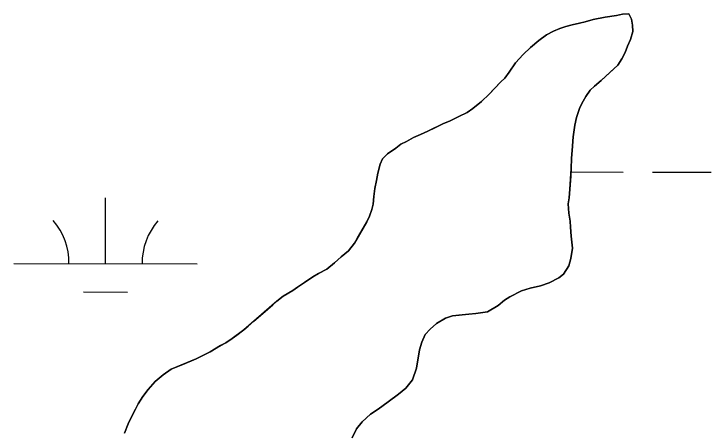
# Model space of a CAD drawing. Extents: x 3180038 to 3217926, y 922069 to 947485.
# Drawn here: x 3209398.5 to 3209779.2, y 938799.7 to 939027.5 of the extents above; entities that cross this region are included whole.
import ezdxf

# ---------------------------------------------------------------- set-up
doc = ezdxf.new("R2010")
doc.units = 0
for name, color, linetype in [('V-SITE-VEGE', 7, 'Continuous'), ('V-TOPO-SHOR', 7, 'Continuous'), ('V-WETL-SWMP', 7, 'Continuous')]:
    doc.layers.add(name, color=color, linetype=linetype)

msp = doc.modelspace()

# ---------------------------------------------------------------- linework, layer by layer
at = {"layer": 'V-SITE-VEGE'}
for p, q in [((3209727.53, 939026.72), (3209714.75, 939024.51)), ((3209730.87, 939027.41), (3209727.53, 939026.72)), ((3209734.38, 939027.54), (3209730.87, 939027.41)), ((3209735.82, 939024.75), (3209734.38, 939027.54)), ((3209707.32, 939022.58), (3209699.9, 939020.66)), ((3209710.48, 939023.28), (3209707.32, 939022.58)), ((3209714.75, 939024.51), (3209710.48, 939023.28)), ((3209736.32, 939021.42), (3209735.82, 939024.75)), ((3209736.46, 939017.9), (3209736.32, 939021.42)), ((3209693.21, 939018.17), (3209689.3, 939016.2)), ((3209696.56, 939019.6), (3209693.21, 939018.17)), ((3209699.9, 939020.66), (3209696.56, 939019.6)), ((3209735.29, 939013.67), (3209736.46, 939017.9)), ((3209689.3, 939016.2), (3209685.19, 939013.12)), ((3209733.57, 939010), (3209735.29, 939013.67)), ((3209685.19, 939013.12), (3209680.7, 939009.3)), ((3209732.22, 939006.51), (3209733.57, 939010)), ((3209680.7, 939009.3), (3209676.58, 939005.48)), ((3209730.51, 939003.02), (3209732.22, 939006.51)), ((3209676.58, 939005.48), (3209672.44, 939000.92)), ((3209728.24, 938999.54), (3209730.51, 939003.02)), ((3209672.44, 939000.92), (3209669.04, 938995.8)), ((3209719.24, 938991.17), (3209728.24, 938999.54)), ((3209669.04, 938995.8), (3209666.59, 938992.51)), ((3209666.59, 938992.51), (3209664.34, 938990.51)), ((3209715.5, 938988.09), (3209719.24, 938991.17)), ((3209664.34, 938990.51), (3209657.96, 938983.76)), ((3209713.25, 938985.9), (3209715.5, 938988.09)), ((3209657.96, 938983.76), (3209653.83, 938979.76)), ((3209710.8, 938982.43), (3209713.25, 938985.9)), ((3209653.83, 938979.76), (3209649.16, 938975.95)), ((3209708.71, 938978.58), (3209710.8, 938982.43)), ((3209649.16, 938975.95), (3209645.98, 938973.77)), ((3209705.82, 938971.04), (3209707.37, 938975.82)), ((3209707.37, 938975.82), (3209708.71, 938978.58)), ((3209641.51, 938971.62), (3209636.3, 938968.93)), ((3209645.98, 938973.77), (3209641.51, 938971.62)), ((3209636.3, 938968.93), (3209633.14, 938967.68)), ((3209704.84, 938966.81), (3209705.82, 938971.04)), ((3209633.14, 938967.68), (3209624.58, 938963.56)), ((3209704, 938960.35), (3209704.84, 938966.81)), ((3209620.48, 938961.77), (3209616.76, 938959.98)), ((3209624.58, 938963.56), (3209620.48, 938961.77)), ((3209703.34, 938952.97), (3209704, 938960.35)), ((3209612.85, 938957.82), (3209609.87, 938956.38)), ((3209616.76, 938959.98), (3209612.85, 938957.82)), ((3209607.06, 938954.21), (3209602.58, 938951.13)), ((3209609.87, 938956.38), (3209607.06, 938954.21)), ((3209702.82, 938942.99), (3209703.34, 938952.97)), ((3209602.58, 938951.13), (3209599.77, 938948.4)), ((3209598.43, 938945.46), (3209597.25, 938940.67)), ((3209599.77, 938948.4), (3209598.43, 938945.46)), ((3209702.1, 938931.92), (3209702.82, 938942.99)), ((3209597.25, 938940.67), (3209595.65, 938932.2)), ((3209595.65, 938932.2), (3209595.03, 938927.77)), ((3209701.66, 938927.12), (3209702.1, 938931.92)), ((3209595.03, 938927.77), (3209594.6, 938923.71)), ((3209701.24, 938923.8), (3209701.66, 938927.12)), ((3209594.6, 938923.71), (3209594, 938920.76)), ((3209701.54, 938918.8), (3209701.24, 938923.8)), ((3209594, 938920.76), (3209592.66, 938917.09)), ((3209702.21, 938914.36), (3209701.54, 938918.8)), ((3209592.66, 938917.09), (3209591.31, 938913.96)), ((3209591.31, 938913.96), (3209584.49, 938902.42)), ((3209702.53, 938911.02), (3209702.21, 938914.36)), ((3209702.83, 938906.22), (3209702.53, 938911.02)), ((3209703.47, 938899.55), (3209702.83, 938906.22)), ((3209584.49, 938902.42), (3209581.29, 938898.22)), ((3209702.65, 938894.02), (3209703.47, 938899.55)), ((3209581.29, 938898.22), (3209577.17, 938894.95)), ((3209573.61, 938891.68), (3209569.31, 938888.23)), ((3209577.17, 938894.95), (3209573.61, 938891.68)), ((3209701.48, 938889.97), (3209702.65, 938894.02)), ((3209569.31, 938888.23), (3209561.67, 938883.91)), ((3209698.64, 938885.39), (3209701.48, 938889.97)), ((3209696.03, 938883.4), (3209698.64, 938885.39)), ((3209561.67, 938883.91), (3209550.84, 938876.49)), ((3209685.98, 938879.11), (3209690.81, 938880.7)), ((3209690.81, 938880.7), (3209696.03, 938883.4)), ((3209550.84, 938876.49), (3209545.62, 938873.42)), ((3209675.77, 938876.3), (3209680.42, 938877.72)), ((3209680.42, 938877.72), (3209685.98, 938879.11)), ((3209545.62, 938873.42), (3209542.07, 938870.71)), ((3209666.46, 938871.27), (3209669.26, 938873.07)), ((3209669.26, 938873.07), (3209675.77, 938876.3)), ((3209542.07, 938870.71), (3209524.09, 938855.07)), ((3209662.91, 938868.36), (3209666.46, 938871.27)), ((3209657.13, 938864.94), (3209662.91, 938868.36)), ((3209629.31, 938858.51), (3209634.16, 938861.39)), ((3209634.16, 938861.39), (3209638.06, 938862.63)), ((3209638.06, 938862.63), (3209646.94, 938863.61)), ((3209646.94, 938863.61), (3209650.83, 938863.92)), ((3209650.83, 938863.92), (3209657.13, 938864.94)), ((3209625.75, 938855.42), (3209629.31, 938858.51)), ((3209524.09, 938855.07), (3209517.74, 938850.36)), ((3209623.12, 938852.5), (3209625.75, 938855.42)), ((3209517.74, 938850.36), (3209514.19, 938848.02)), ((3209621.21, 938848.28), (3209623.12, 938852.5)), ((3209514.19, 938848.02), (3209505.62, 938842.97)), ((3209620.04, 938844.05), (3209621.21, 938848.28)), ((3209505.62, 938842.97), (3209497.99, 938839.2)), ((3209618.41, 938834.09), (3209620.04, 938844.05)), ((3209497.99, 938839.2), (3209484.41, 938833.48)), ((3209484.41, 938833.48), (3209479.93, 938830.41)), ((3209616.1, 938827.66), (3209618.41, 938834.09)), ((3209479.93, 938830.41), (3209475.62, 938826.78)), ((3209612.52, 938823.09), (3209616.1, 938827.66)), ((3209475.62, 938826.78), (3209471.86, 938822.39)), ((3209471.86, 938822.39), (3209468.85, 938818.56)), ((3209597.38, 938811.67), (3209608.59, 938819.82)), ((3209608.59, 938819.82), (3209612.52, 938823.09)), ((3209468.85, 938818.56), (3209466.39, 938814.53)), ((3209464.86, 938811.78), (3209460.87, 938803.71)), ((3209466.39, 938814.53), (3209464.86, 938811.78)), ((3209588.59, 938804.78), (3209593.27, 938808.96)), ((3209593.27, 938808.96), (3209597.38, 938811.67)), ((3209585.58, 938800.94), (3209588.59, 938804.78)), ((3209460.87, 938803.71), (3209458.94, 938798.56)), ((3209583.29, 938795.98), (3209585.58, 938800.94))]:
    msp.add_line(p, q, dxfattribs=at)
at = {"layer": 'V-TOPO-SHOR'}
for points in [[(3209581.29, 938898.22), (3209584.49, 938902.42), (3209586.2, 938905.35), (3209588.66, 938909.57), (3209591.31, 938913.96), (3209592.66, 938917.09), (3209594, 938920.76), (3209594.6, 938923.71), (3209595.03, 938927.77), (3209595.65, 938932.2), (3209596.46, 938936.62), (3209597.25, 938940.67), (3209598.43, 938945.46), (3209599.77, 938948.4), (3209602.58, 938951.13), (3209607.06, 938954.21), (3209609.87, 938956.38), (3209612.85, 938957.82), (3209616.76, 938959.98), (3209620.48, 938961.77), (3209624.58, 938963.56), (3209628.67, 938965.53), (3209633.14, 938967.68), (3209636.3, 938968.93), (3209641.51, 938971.62), (3209645.98, 938973.77), (3209649.16, 938975.95), (3209653.83, 938979.76), (3209657.96, 938983.76), (3209660.59, 938986.5), (3209664.34, 938990.51), (3209666.59, 938992.51), (3209669.04, 938995.8), (3209672.44, 939000.92), (3209676.58, 939005.48), (3209680.7, 939009.3), (3209685.19, 939013.12), (3209689.3, 939016.2), (3209693.21, 939018.17), (3209696.56, 939019.6), (3209699.9, 939020.66), (3209703.43, 939021.53), (3209707.32, 939022.58), (3209710.48, 939023.28), (3209714.75, 939024.51), (3209721.42, 939025.7), (3209727.53, 939026.72), (3209730.87, 939027.41), (3209734.38, 939027.54), (3209735.82, 939024.75), (3209736.32, 939021.42), (3209736.46, 939017.9), (3209735.29, 939013.67), (3209733.57, 939010), (3209732.22, 939006.51), (3209730.51, 939003.02), (3209728.24, 938999.54), (3209724.12, 938995.72), (3209719.24, 938991.17), (3209715.5, 938988.09), (3209713.25, 938985.9), (3209710.8, 938982.43), (3209708.71, 938978.58), (3209707.37, 938975.82), (3209705.82, 938971.04), (3209704.84, 938966.81), (3209704, 938960.35), (3209703.34, 938952.97), (3209703.09, 938948.72), (3209702.82, 938942.99), (3209702.58, 938938.93), (3209702.1, 938931.92), (3209701.66, 938927.12), (3209701.24, 938923.8), (3209701.54, 938918.8), (3209702.21, 938914.36), (3209702.53, 938911.02), (3209702.83, 938906.22), (3209703.47, 938899.55), (3209702.65, 938894.02), (3209701.48, 938889.97), (3209698.64, 938885.39), (3209696.03, 938883.4), (3209690.81, 938880.7), (3209685.98, 938879.11), (3209680.42, 938877.72), (3209675.77, 938876.3), (3209669.26, 938873.07), (3209666.46, 938871.27), (3209662.91, 938868.36), (3209657.13, 938864.94), (3209650.83, 938863.92), (3209646.94, 938863.61), (3209641.39, 938862.95), (3209638.06, 938862.63), (3209634.16, 938861.39), (3209629.31, 938858.51), (3209625.75, 938855.42), (3209623.12, 938852.5), (3209621.21, 938848.28), (3209620.04, 938844.05)], [(3209458.94, 938798.56), (3209460.87, 938803.71), (3209462.58, 938807.19), (3209464.87, 938811.78), (3209466.39, 938814.53), (3209468.85, 938818.56), (3209471.86, 938822.39), (3209475.62, 938826.78), (3209479.93, 938830.41), (3209484.41, 938833.48), (3209490.73, 938836.16), (3209497.99, 938839.2), (3209500.96, 938840.63), (3209505.62, 938842.97), (3209511.4, 938846.39), (3209514.19, 938848.02), (3209517.74, 938850.36), (3209520.17, 938852.18), (3209524.09, 938855.07), (3209526.34, 938857.08), (3209529.52, 938859.8), (3209534.39, 938863.98), (3209539.82, 938868.7), (3209542.07, 938870.71), (3209545.62, 938873.42), (3209550.84, 938876.49), (3209553.45, 938878.3), (3209557.19, 938880.83), (3209561.67, 938883.91), (3209564.84, 938885.71), (3209569.31, 938888.23), (3209573.61, 938891.68), (3209577.17, 938894.95), (3209581.29, 938898.22)], [(3209620.04, 938844.05), (3209619.43, 938840.73), (3209618.41, 938834.09), (3209616.1, 938827.66), (3209612.52, 938823.09), (3209608.59, 938819.82), (3209602.8, 938815.65), (3209597.38, 938811.67), (3209593.27, 938808.96), (3209588.59, 938804.78), (3209585.58, 938800.94), (3209583.29, 938795.98)]]:
    msp.add_lwpolyline(points, dxfattribs=at)
at = {"layer": 'V-WETL-SWMP'}
for p, q in [((3209702.71, 938941.29), (3209731.21, 938941.22)), ((3209747.21, 938941.19), (3209779.21, 938941.12)), ((3209448.51, 938891.12), (3209448.59, 938927.12)), ((3209398.51, 938891.23), (3209498.51, 938891.01)), ((3209436.48, 938875.72), (3209460.48, 938875.66))]:
    msp.add_line(p, q, dxfattribs=at)
for points in [[(3209583.29, 938795.98), (3209585.58, 938800.94), (3209588.59, 938804.78), (3209593.27, 938808.96), (3209597.38, 938811.67), (3209602.8, 938815.65), (3209608.59, 938819.82), (3209612.52, 938823.09), (3209616.1, 938827.66), (3209618.41, 938834.09), (3209619.43, 938840.73), (3209620.04, 938844.05), (3209621.21, 938848.28), (3209623.12, 938852.5), (3209625.75, 938855.42), (3209629.31, 938858.51), (3209634.16, 938861.4), (3209638.05, 938862.63), (3209641.39, 938862.95), (3209646.94, 938863.61), (3209650.83, 938863.92), (3209657.13, 938864.94), (3209662.91, 938868.36), (3209666.46, 938871.27), (3209669.26, 938873.07), (3209675.77, 938876.3), (3209680.42, 938877.71), (3209685.98, 938879.11), (3209690.81, 938880.7), (3209696.03, 938883.4), (3209698.64, 938885.39), (3209701.48, 938889.97), (3209702.65, 938894.02), (3209703.47, 938899.55), (3209702.83, 938906.21), (3209702.53, 938911.02), (3209702.21, 938914.36), (3209701.54, 938918.8), (3209701.24, 938923.8), (3209701.66, 938927.12), (3209702.1, 938931.92), (3209702.58, 938938.93), (3209702.82, 938942.99), (3209703.09, 938948.72), (3209703.34, 938952.97), (3209704, 938960.35), (3209704.84, 938966.81), (3209705.82, 938971.04), (3209707.37, 938975.82), (3209708.71, 938978.58), (3209710.8, 938982.43), (3209713.25, 938985.9), (3209715.5, 938988.09), (3209719.24, 938991.17), (3209724.12, 938995.72), (3209728.24, 938999.54), (3209730.51, 939003.02), (3209732.22, 939006.51), (3209733.57, 939010), (3209735.29, 939013.67), (3209736.46, 939017.9), (3209736.32, 939021.42), (3209735.82, 939024.75), (3209734.38, 939027.54), (3209730.87, 939027.41), (3209727.53, 939026.72), (3209721.42, 939025.7), (3209714.75, 939024.51), (3209710.48, 939023.28), (3209707.32, 939022.58), (3209703.43, 939021.53), (3209699.9, 939020.66), (3209696.56, 939019.6)], [(3209696.56, 939019.6), (3209693.21, 939018.17), (3209689.3, 939016.2), (3209685.19, 939013.12), (3209680.7, 939009.3), (3209676.58, 939005.48), (3209672.44, 939000.92), (3209669.04, 938995.8), (3209666.59, 938992.51), (3209664.34, 938990.51), (3209660.59, 938986.5), (3209657.96, 938983.76), (3209653.83, 938979.76), (3209649.16, 938975.95), (3209645.98, 938973.78), (3209641.51, 938971.62), (3209636.3, 938968.93), (3209633.14, 938967.68), (3209628.67, 938965.53), (3209624.58, 938963.56), (3209620.48, 938961.77), (3209616.76, 938959.98), (3209612.85, 938957.82), (3209609.87, 938956.38), (3209607.06, 938954.21), (3209602.58, 938951.13), (3209599.77, 938948.4), (3209598.43, 938945.46), (3209597.25, 938940.67), (3209596.46, 938936.62), (3209595.65, 938932.2), (3209595.03, 938927.77), (3209594.6, 938923.71), (3209594, 938920.76), (3209592.66, 938917.09), (3209591.31, 938913.96), (3209588.66, 938909.57), (3209586.2, 938905.35), (3209584.49, 938902.42), (3209581.29, 938898.22), (3209577.17, 938894.95), (3209573.61, 938891.68), (3209569.31, 938888.23), (3209564.84, 938885.71), (3209561.67, 938883.91), (3209557.19, 938880.83), (3209553.45, 938878.3), (3209550.84, 938876.49), (3209545.62, 938873.42), (3209542.07, 938870.7), (3209539.82, 938868.7), (3209534.39, 938863.98), (3209529.52, 938859.8), (3209526.34, 938857.08), (3209524.09, 938855.08), (3209520.17, 938852.18), (3209517.74, 938850.36), (3209514.19, 938848.01), (3209511.4, 938846.39), (3209505.62, 938842.97), (3209500.96, 938840.63), (3209497.99, 938839.2), (3209490.73, 938836.16), (3209484.41, 938833.48), (3209479.93, 938830.41), (3209475.62, 938826.78), (3209471.86, 938822.4), (3209468.85, 938818.56), (3209466.39, 938814.53), (3209464.87, 938811.78), (3209462.58, 938807.19), (3209460.87, 938803.71), (3209458.94, 938798.56)]]:
    msp.add_lwpolyline(points, dxfattribs=at)
for centre, start, end in [((3209393.27, 938891.72), 359.099, 40.6427), ((3209503.75, 938891.47), 139.099, 180.6427)]:
    msp.add_arc(centre, 35.25, start, end, dxfattribs=at)

doc.saveas('drawing.dxf')
